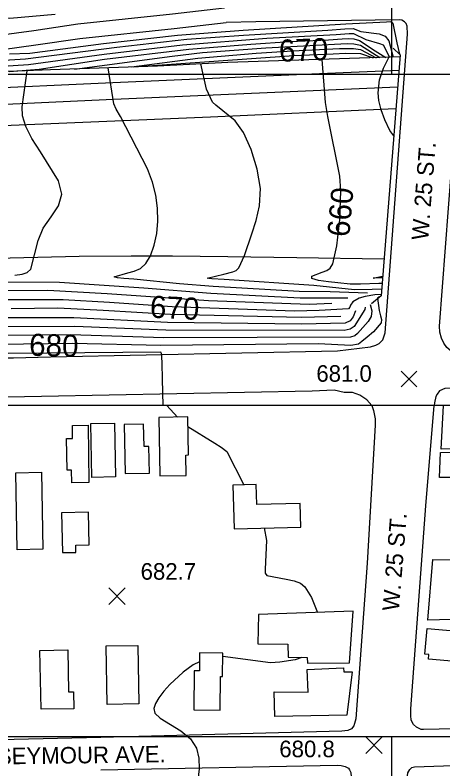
# Model space of a CAD drawing. Extents: x 79600 to 91800, y 75600 to 84400.
# Drawn here: x 84259 to 84646, y 79671 to 80353 of the extents above; entities that cross this region are included whole.
import ezdxf

# ---------------------------------------------------------------- set-up
doc = ezdxf.new("R2010")
doc.units = 0
for name, color, linetype in [('080-085$0$BLDG', 7, 'Continuous'), ('080-085$0$GRID', 7, 'Continuous'), ('080-085$0$INTER', 7, 'Continuous'), ('080-085$0$ROAD', 7, 'Continuous'), ('080-085$0$ROAD-NAME', 7, 'Continuous'), ('080-085$0$SPOTMARK', 7, 'Continuous'), ('080-085$0$SPOTS', 7, 'Continuous'), ('080-085$0$TI_BORDER', 7, 'Continuous'), ('080-090$0$TI_SHEET', 7, 'Continuous'), ('084-085$0$BRIDGE', 7, 'Continuous'), ('084-085$0$GRID', 7, 'Continuous'), ('084-085$0$INDEX', 7, 'Continuous'), ('084-085$0$INDXLBL', 7, 'Continuous'), ('084-085$0$INTER', 7, 'Continuous'), ('084-085$0$INTERSTATE', 7, 'Continuous'), ('084-085$0$ROAD', 7, 'Continuous'), ('084-085$0$ROAD-NAME', 7, 'Continuous'), ('084-085$0$SPOTMARK', 7, 'Continuous'), ('084-085$0$SPOTS', 7, 'Continuous'), ('084-085$0$TI_BORDER', 7, 'Continuous'), ('084-085$0$WALL', 7, 'Continuous'), ('084-090$0$TI_SHEET', 7, 'Continuous')]:
    doc.layers.add(name, color=color, linetype=linetype)

# ---------------------------------------------------------------- blocks, each defined once
blk = doc.blocks.new('080-085$0$SPOTS')
at = {"layer": '080-085$0$SPOTMARK'}
for p, q in [((-0.5, -0.5), (0.5, 0.5)), ((-0.5, 0.5), (0.5, -0.5))]:
    blk.add_line(p, q, dxfattribs=at)
blk = doc.blocks.new('084-085$0$SPOTX')
at = {"layer": '084-085$0$SPOTMARK'}
for p, q in [((-0.37, 0.358), (0.351, -0.358)), ((-0.012, 0), (0.347, 0.358)), ((-0.012, 0), (-0.37, -0.358))]:
    blk.add_line(p, q, dxfattribs=at)

msp = doc.modelspace()

# ---------------------------------------------------------------- linework, layer by layer
at = {"layer": '080-085$0$BLDG'}
msp.add_lwpolyline([(84719.49, 80000), (84720.02, 79975.68), (84707.28, 79975.32), (84706.97, 79964.25), (84687.17, 79964.41), (84687.38, 79960.87), (84644.59, 79960.36), (84646.65, 80000)], dxfattribs=at)
for points in [[(84413.95, 79936.8), (84413.63, 79955.2), (84415.94, 79955.24), (84415.36, 79989.65), (84389.09, 79989.2), (84390, 79936.39)], [(84310.5, 79930.06), (84310.3, 79941.54), (84306.18, 79941.47), (84305.69, 79970.13), (84311.19, 79970.22), (84310.99, 79982.06), (84325.16, 79982.3), (84326.04, 79930.33)], [(84328.63, 79934.96), (84327.79, 79983.58), (84349.1, 79983.94), (84349.93, 79935.33)], [(84380.64, 79938.81), (84380.22, 79962.93), (84375.8, 79962.85), (84375.45, 79983.22), (84357.95, 79982.92), (84358.71, 79938.43)], [(84703.75, 79934.8), (84642.96, 79934.9), (84643.86, 79957.46), (84704.26, 79959.03)], [(84283.04, 79939.57), (84284.35, 79869.9), (84261.12, 79869.46), (84259.82, 79939.14)], [(84517.11, 79911.41), (84477.81, 79910.4), (84477.34, 79928.59), (84456.27, 79928.05), (84457.28, 79888.48), (84517.66, 79890.02)], [(84314.26, 79867.11), (84314.13, 79873.71), (84326.09, 79873.94), (84325.54, 79903.43), (84301.31, 79902.97), (84301.98, 79866.88)], [(84705.4, 79807.79), (84632.52, 79805.86), (84636.96, 79860.49), (84715.46, 79859.15), (84716.18, 79833.93), (84686.95, 79833), (84686.32, 79828.02), (84705.17, 79829.12)], [(84561.72, 79767.07), (84565.07, 79813.82), (84479.3, 79810.85), (84478.76, 79784.4), (84506.03, 79784.12), (84506.27, 79772.35), (84523.43, 79771.95), (84523.63, 79766.82)], [(84681.94, 79766.32), (84633.22, 79770.4), (84633.57, 79774.66), (84629.85, 79774.97), (84631.78, 79798.12), (84684.24, 79793.73)], [(84342.5, 79729.39), (84341.59, 79782.42), (84370.24, 79782.91), (84371.15, 79729.88)], [(84281.66, 79778.35), (84306.86, 79778.82), (84307.57, 79740.73), (84312.03, 79740.81), (84312.32, 79725.6), (84282.65, 79725.05)], [(84445.14, 79754.79), (84446.77, 79754.78), (84447, 79775.87), (84426.1, 79776.1), (84425.93, 79759.88), (84421.25, 79759.94), (84420.86, 79724.67), (84444.81, 79724.41)], [(84563.95, 79758.86), (84559.19, 79719.61), (84494.09, 79718.53), (84493.6, 79740.83), (84524.2, 79740.5), (84523.27, 79761.15), (84556.25, 79762.58), (84556.61, 79758.97)]]:
    msp.add_lwpolyline(points, close=True, dxfattribs=at)
at = {"layer": '080-085$0$GRID'}
msp.add_line((85000, 80000), (80000, 80000), dxfattribs=at)
at = {"layer": '080-085$0$INTER'}
msp.add_line((84396.51, 80000), (84406.15, 79989.49), dxfattribs=at)
for points in [[(84415.5, 79980.96), (84439.78, 79965.92), (84445.69, 79962.44), (84450.62, 79958.33), (84466.02, 79928.3)], [(84484.47, 79889.17), (84486.49, 79877.83), (84485.47, 79851.88), (84485.44, 79848.17), (84486.76, 79846.06), (84504.3, 79842.92), (84511.62, 79841.43), (84517.22, 79839.16), (84521.32, 79835.93), (84527.39, 79826.13), (84532.81, 79812.7)], [(84426.01, 79767.9), (84420.4, 79765.28), (84411.16, 79758.6), (84399.08, 79747.54), (84393.66, 79741.45), (84389.23, 79735.55), (84386.07, 79730.21), (84384.59, 79725.65), (84385.67, 79721.45), (84390.32, 79717.02), (84409.06, 79705.67), (84417.91, 79698.4), (84423.17, 79689.96), (84425.32, 79680.76), (84425.56, 79671.28), (84423.59, 79653.02), (84419.58, 79636.69), (84396.92, 79578.27)], [(84518.53, 79772.06), (84512.51, 79769.93), (84498.65, 79767.64), (84490.12, 79767.15), (84446.97, 79772.88)]]:
    msp.add_lwpolyline(points, dxfattribs=at)
at = {"layer": '080-085$0$ROAD'}
for points in [[(84336.62, 79699.58), (84036.03, 79692.65), (84033.23, 79693.08), (84030.85, 79694.06), (84029.16, 79695.05), (84026.78, 79696.74), (84024.97, 79698.85), (84024.13, 79699.98), (84022.31, 79703.63), (84021.62, 79706.44), (84021.35, 79709.1), (84015.53, 79986.51), (84016.52, 79991.55), (84017.65, 79994.36), (84020.21, 80000)], [(84581.74, 80000), (84583.37, 79995.5), (84584.91, 79987.86), (84584.83, 79982.33), (84577.51, 79857.39), (84567.45, 79716.29), (84565.69, 79709.95), (84563.57, 79707.35), (84560.23, 79705.88), (84554.68, 79705.41), (84336.62, 79699.58)], [(85000, 79714.64), (84628.51, 79706.77), (84626.57, 79706.8), (84622.31, 79708.94), (84619.58, 79711.2), (84617.56, 79715.25), (84617.21, 79719.41), (84617.3, 79725.36), (84630.79, 79909.33), (84638.25, 80000)], [(85000, 79332.94), (84595.35, 79359.97), (84593.69, 79360.13), (84592.18, 79360.99), (84590.81, 79362.39), (84589.89, 79365.31), (84589.79, 79367.81), (84589.88, 79373.76), (84597.35, 79463.66), (84613.7, 79662.13), (84614.48, 79667.66), (84616.18, 79670.68), (84618.15, 79672.31), (84620.51, 79672.96), (84760.32, 79677.88), (84933.36, 79682.97), (85000, 79684.38)], [(84336.62, 79670.19), (84550.6, 79674.45), (84554.06, 79674.26), (84557.79, 79673.24), (84560.67, 79671.67), (84561.76, 79670.27), (84562.82, 79667.76), (84563.18, 79663.88), (84563.11, 79659.31), (84551.82, 79537.06), (84550.81, 79534.58), (84549.67, 79532.39), (84546.98, 79529.1), (84544.6, 79527.34), (84541.26, 79525.87), (84538.9, 79525.77), (84533.91, 79525.57), (84336.62, 79520.31)]]:
    msp.add_lwpolyline(points, dxfattribs=at)
at = {"layer": '080-085$0$TI_BORDER'}
msp.add_lwpolyline([(79700, 80300), (86700, 80300), (86700, 75700), (79700, 75700)], close=True, dxfattribs=at)
at = {"layer": '080-090$0$TI_SHEET'}
msp.add_lwpolyline([(84600, 80300), (84600, 80400), (84700, 80400)], dxfattribs=at)
at = {"layer": '084-085$0$BRIDGE'}
msp.add_lwpolyline([(84601.15, 80323.44), (84607.54, 80317.33), (84590.24, 80099.32), (84581.51, 80091.98)], dxfattribs=at)
at = {"layer": '084-085$0$GRID'}
msp.add_line((85000, 80000), (80000, 80000), dxfattribs=at)
at = {"layer": '084-085$0$INDEX'}
for points in [[(84254.13, 80318.24), (84272.39, 80319.01), (84339.23, 80327.67), (84405.98, 80335.19), (84465.55, 80339.63), (84558.49, 80345.44), (84595.03, 80347.38), (84599.14, 80347.47), (84600.9, 80346.21), (84604.56, 80328.33), (84606.95, 80318.12), (84607.01, 80318.03)], [(84364.51, 80306.42), (84424.35, 80314.45), (84477.32, 80318.8), (84510.15, 80321.05), (84552.64, 80323.1), (84565.41, 80323.22), (84571.58, 80322.36), (84585.91, 80314.77)], [(84591.13, 80110.56), (84588.16, 80110.48), (84571.58, 80109.94), (84562.24, 80109.89), (84551.1, 80110.94), (84542.6, 80111.91), (84533.56, 80113.26), (84527.71, 80114.97), (84527.65, 80116.99), (84536.94, 80120.78), (84541.17, 80122.17), (84544.24, 80124.23), (84546.56, 80128.24), (84550.15, 80144.57), (84553.02, 80168), (84553.98, 80194.26), (84552.9, 80207.66), (84542.15, 80261.66), (84540.09, 80274.2), (84537.04, 80313.17)], [(84588.7, 80098.02), (84588.26, 80097.99), (84587.12, 80097.1), (84588.63, 80085.89), (84589.79, 80081.27), (84590.6, 80077.76), (84590.31, 80074.74), (84583.38, 80066.72), (84577.69, 80061.87), (84572.77, 80057.81), (84569.75, 80055.4), (84562.76, 80054.31), (84533.58, 80055.89), (84391, 80054.34), (84311.02, 80055.99), (84244.4, 80055.13)], [(84590.33, 80100.43), (84584.7, 80100.12), (84575.71, 80098.66), (84570.44, 80097.31), (84564.76, 80093.88), (84562.67, 80090.74), (84561.83, 80088.96), (84560.81, 80087.57), (84534.27, 80085.88), (84511.92, 80085.48), (84401.27, 80089.31), (84344.49, 80093.24), (84302.79, 80095.58), (84252.75, 80095.67)]]:
    msp.add_lwpolyline(points, dxfattribs=at)
at = {"layer": '084-085$0$INTER'}
for points in [[(83971.96, 80362.66), (83974.07, 80347.88), (83976.86, 80341.35), (83981.38, 80338.08), (83987.38, 80337.61), (84015.34, 80344.97), (84022.2, 80346.53), (84061.8, 80348.86), (84154.54, 80351.33), (84241.98, 80350.92), (84254.46, 80350.61), (84295.6, 80354.36)], [(84234.72, 80311.67), (84268.65, 80313.66), (84351.15, 80324.3), (84414.6, 80331.51), (84465.7, 80335.3), (84542, 80339.64), (84557.32, 80340.97), (84565.02, 80341.26), (84571.93, 80338.44), (84588.44, 80336.51), (84593.93, 80334.38), (84597.39, 80330.17), (84601.25, 80315.27)], [(84229.55, 80305.86), (84271.34, 80308.71), (84339.73, 80318.16), (84410.63, 80326.49), (84486.79, 80332.48), (84549.52, 80335.96), (84561.3, 80336.8), (84565.32, 80336.58), (84576.39, 80331.22), (84588.94, 80327.62), (84592.19, 80326.31), (84597.94, 80315.16)], [(84253.97, 80302.19), (84281.1, 80304.51), (84339.98, 80313.4), (84416.33, 80322.58), (84472.55, 80327.12), (84507.78, 80329.39), (84542.56, 80331.06), (84554.98, 80332.04), (84560.49, 80332.28), (84565.63, 80331.89), (84570.71, 80330.36), (84584.92, 80321.07), (84594.49, 80315.05)], [(84312.99, 80304.51), (84401.2, 80316.08), (84428.62, 80319.37), (84486.11, 80323.77), (84525.79, 80325.85), (84548.25, 80327.18), (84559.65, 80327.8), (84565.62, 80327.47), (84571.48, 80326.08), (84589.14, 80314.87)], [(84366.75, 80306.5), (84511.33, 80316.89), (84546.99, 80318.4), (84557.91, 80318.88), (84571.68, 80318.65), (84583.02, 80314.67)], [(84601.73, 80244.16), (84598.28, 80249.06), (84593.5, 80258.46), (84590.23, 80267.71), (84588.33, 80276.09), (84587.63, 80283.07), (84588.94, 80294.68), (84592.29, 80305.47), (84597.23, 80315.14)], [(84590.73, 80105.46), (84582.24, 80105.13), (84566.18, 80104.69), (84529.33, 80108.66), (84448.34, 80113.94), (84437.21, 80114.66), (84434.58, 80114.96), (84433, 80115.31), (84448.08, 80118.95), (84456.26, 80120.97), (84459.28, 80122.29), (84461.7, 80124.62), (84466.64, 80135.74), (84473.35, 80155.53), (84477.3, 80167.39), (84480.35, 80180.8), (84481.03, 80196.31), (84478.29, 80213.99), (84472.82, 80231.76), (84465.76, 80247.02), (84458.19, 80257.81), (84440.81, 80271.71), (84437.77, 80274.58), (84432.25, 80286.19), (84427.11, 80309.19)], [(84259.01, 80118), (84265.49, 80119.01), (84270.26, 80120.41), (84273.54, 80123.27), (84280.15, 80149.24), (84284.69, 80160.67), (84291.72, 80170.92), (84298.51, 80180.7), (84301.54, 80191.25), (84298.37, 80203.44), (84282.07, 80229.63), (84274.44, 80241.66), (84268.89, 80252.48), (84265.87, 80262.06), (84265.53, 80270.38), (84270.27, 80302.89)], [(84577.97, 80101.59), (84544.32, 80102.89), (84544.14, 80102.91), (84516.18, 80103.07), (84438.25, 80107.84), (84407.85, 80110.18), (84366.62, 80114.35), (84357.59, 80115.01), (84351.92, 80115.65), (84348.81, 80116.51), (84361.07, 80120.08), (84367.05, 80121.53), (84372.5, 80123.98), (84377.38, 80128.45), (84381.6, 80135.63), (84384.98, 80144.99), (84387.3, 80155.69), (84388.37, 80166.99), (84388.12, 80178.6), (84386.49, 80190.35), (84383.47, 80202.12), (84379.1, 80214.11), (84354.44, 80261.64), (84350.77, 80268.27), (84348.66, 80273.1), (84343.47, 80305.64)], [(84591.54, 80115.64), (84585.88, 80115.43), (84584.38, 80115.37), (84583.01, 80115.35), (84591.65, 80117.14)], [(84560.05, 80097.05), (84517.04, 80097.21), (84436.14, 80101.29), (84375.55, 80106.21), (84299.49, 80111.42), (84247.1, 80111.8)], [(84545.76, 80092.25), (84525.18, 80091.51), (84434.02, 80094.73), (84342.55, 80100.94), (84288.81, 80104.19), (84249.92, 80103.74)], [(84575.85, 80089), (84575.62, 80086.81), (84565.79, 80071.62), (84562.35, 80069.13), (84556.96, 80067.98), (84395.53, 80068.24), (84313.32, 80071.57), (84247.52, 80071.37), (84164.69, 80076.6), (84096.49, 80078.38), (83983.59, 80087.54), (83946.35, 80091.98), (83849.45, 80098.29), (83828.52, 80100.09), (83819.33, 80101.61)], [(84580.48, 80091.44), (84581.74, 80085.85), (84581.22, 80080.68), (84578.59, 80075.91), (84568.84, 80065.18), (84566.46, 80063.01), (84562.55, 80061.72), (84393.88, 80061.23), (84309.37, 80063.91), (84249.52, 80063.26), (84160.74, 80067.65), (84090.82, 80068.87), (83983.34, 80078.16), (83953.81, 80082.05), (83895.23, 80084.94), (83841.39, 80085.66), (83805.48, 80087.85)], [(84567.16, 80085.58), (84565.13, 80080.23), (84562.14, 80076.54), (84557.81, 80074.64), (84518.18, 80073.65), (84397.19, 80075.24), (84312.32, 80079.42), (84251.81, 80079.46)], [(84553.97, 80080.67), (84518.1, 80079.55), (84399.74, 80082.32), (84338.77, 80085.99), (84297.93, 80087.97), (84255.57, 80087.6)], [(84393.25, 80000), (84392.46, 80023.78), (84392.14, 80038.19), (84391.98, 80043.95), (84391.75, 80047.13), (84390.91, 80048.29), (84253.52, 80047.04), (84165.29, 80049.07), (84123.35, 80049.12), (84105.71, 80049.18), (84099.7, 80048.73), (84094.57, 80047.32), (84091.66, 80044.67), (84090.54, 80041.26), (84090.35, 80037.79), (84090.49, 80034.8), (84091.41, 80032.3), (84103.32, 80026.41), (84107.94, 80024.69), (84113.26, 80020.77), (84122.84, 80009.46), (84128.36, 80000)]]:
    msp.add_lwpolyline(points, dxfattribs=at)
at = {"layer": '084-085$0$INTERSTATE'}
for points in [[(84208.86, 80330.5), (84217.57, 80331.69), (84276.16, 80339.53), (84316.09, 80345.48), (84401.53, 80354.66), (84448.56, 80360.07)], [(84220.04, 80043.29), (84257.63, 80043.23), (84291.28, 80044.18), (84550.9, 80049.37), (84580.66, 80053.22), (84585.43, 80054.65), (84588.66, 80056.23), (84591.72, 80059.35), (84593.97, 80065.7), (84614.14, 80336.23), (84613.92, 80343.33), (84612.97, 80345.64), (84611.41, 80347.32), (84608.93, 80348.68), (84606.45, 80349.12), (84477.09, 80347.38), (84450.08, 80346.8)], [(84209.38, 80317.1), (84219.36, 80318.46), (84278.03, 80326.31), (84317.78, 80332.24), (84403, 80341.39), (84450.08, 80346.8)], [(84606.42, 80303.25), (84534.53, 80300.24), (84347.65, 80292.07), (84214.93, 80285.97), (84210.6, 80285.75)], [(84605.23, 80288.24), (84348.1, 80276.94), (84211.19, 80270.77)], [(84211.91, 80252.07), (84435.95, 80261.44), (84596.75, 80268.44), (84603.68, 80268.72)], [(84592.86, 80132.32), (84513.94, 80133.61), (84451.56, 80134.69), (84401.54, 80135.12), (84364.17, 80135.22), (84317.09, 80134.75), (84254.88, 80133.52), (84216.56, 80132.74)]]:
    msp.add_lwpolyline(points, dxfattribs=at)
at = {"layer": '084-085$0$ROAD'}
for points in [[(85000, 80055.21), (84989.15, 80054.63), (84876.65, 80049.81), (84668.3, 80042.66), (84661.81, 80043.98), (84655.6, 80047.32), (84649.68, 80052.51), (84647.02, 80056.5), (84644.81, 80060.95), (84643.37, 80066.5), (84643.16, 80071.74), (84662, 80320.96), (84681.9, 80572.19), (84683.51, 80581.47), (84685.77, 80587.51), (84688.04, 80592.01), (84690.47, 80596.05), (84696.12, 80602.12), (84700.25, 80605.87), (84704.54, 80609.31), (84708.38, 80611.82), (84712.22, 80613.86)], [(85000, 80028.45), (84997.6, 80028.16), (84980.63, 80026.45), (84969.22, 80025.1), (84943.6, 80024.08), (84731.38, 80018.27), (84648.04, 80015.44), (84642.97, 80013.23), (84640.83, 80010.43), (84639.77, 80008.26), (84638.44, 80002.53), (84638.25, 80000)], [(84581.74, 80000), (84577.43, 80005.02), (84571.06, 80009.43), (84564.24, 80011.83), (84556.83, 80011.92), (84547.86, 80013.83), (84527.8, 80013.02), (84221.45, 80007.1)]]:
    msp.add_lwpolyline(points, dxfattribs=at)
at = {"layer": '084-085$0$TI_BORDER'}
msp.add_lwpolyline([(79700, 84300), (86700, 84300), (86700, 79700), (79700, 79700)], close=True, dxfattribs=at)
at = {"layer": '084-085$0$WALL'}
msp.add_lwpolyline([(84607.39, 80315.47), (84451.52, 80310.38), (84387.95, 80307.29), (84291.33, 80303.71), (84222.04, 80301.01), (84210.05, 80299.96)], dxfattribs=at)
at = {"layer": '084-090$0$TI_SHEET'}
msp.add_lwpolyline([(84700, 79600), (84600, 79600), (84600, 79700)], dxfattribs=at)

# ---------------------------------------------------------------- block references
at = {"layer": '080-085$0$SPOTMARK', "xscale": 15, "yscale": 15}
for p in [(84351.39, 79827.35), (84583.84, 79692.7)]:
    msp.add_blockref('080-085$0$SPOTS', p, dxfattribs=at)
at = {"layer": '084-085$0$SPOTS', "xscale": 20, "yscale": 20}
msp.add_blockref('084-085$0$SPOTX', (84615.7, 80023.99), dxfattribs=at)

# ---------------------------------------------------------------- texts
at = {"layer": '080-085$0$ROAD-NAME'}
for s, rotation, p in [('W. 25 ST.', 85.33365, (84606.34, 79813.59)), ('SEYMOUR AVE.', 0.74364, (84242.8, 79675.13))]:
    msp.add_text(s, height=15, rotation=rotation, dxfattribs=at).set_placement(p)
at = {"layer": '080-085$0$SPOTS'}
for s, p in [('682.7', (84372.74, 79842.35)), ('680.8', (84498.19, 79681.68))]:
    msp.add_text(s, height=15, dxfattribs=at).set_placement(p)
at = {"layer": '084-085$0$INDXLBL'}
for s, rotation, p in [('670', 2.2017, (84498.23, 80311.05)), ('660', 84.95557, (84561.46, 80152.06)), ('670', 357.13873, (84380.77, 80079.61)), ('680', 358.53177, (84271.7, 80045.12))]:
    msp.add_text(s, height=20, rotation=rotation, dxfattribs=at).set_placement(p)
at = {"layer": '084-085$0$ROAD-NAME'}
msp.add_text('W. 25 ST.', height=15, rotation=85.49914, dxfattribs=at).set_placement((84632.8, 80149.21))
at = {"layer": '084-085$0$SPOTS'}
msp.add_text('681.0', height=15, dxfattribs=at).set_placement((84531.69, 80021.5))

doc.saveas('drawing.dxf')
